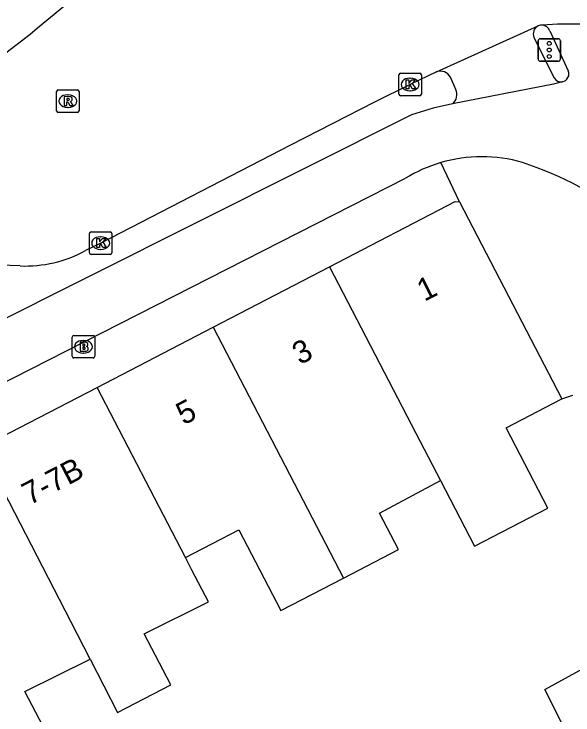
# Model space of a CAD drawing. Extents: x 158087 to 159494, y 382905 to 383981.
# Drawn here: x 159337.29 to 159362.13, y 383349.55 to 383380.72 of the extents above; entities that cross this region are included whole.
import ezdxf

# ---------------------------------------------------------------- set-up
doc = ezdxf.new("R2010")
doc.units = 0
for name, color, linetype in [('IMGEO_Brandkraan', 7, 'Continuous'), ('IMGEO_Fietspad_gesloten', 7, 'Continuous'), ('IMGEO_Kolk', 7, 'Continuous'), ('IMGEO_Pand', 7, 'Continuous'), ('IMGEO_Pand_nummerreeks', 7, 'Continuous'), ('IMGEO_Rijbaan_lokaal_gesloten', 7, 'Continuous'), ('IMGEO_Rioolput', 7, 'Continuous'), ('IMGEO_Verkeersregelinstallatiepaal', 7, 'Continuous'), ('IMGEO_Voetpad_open', 7, 'Continuous')]:
    doc.layers.add(name, color=color, linetype=linetype)

msp = doc.modelspace()

# ---------------------------------------------------------------- linework, layer by layer
at = {"layer": 'IMGEO_Brandkraan'}
for p, q in [((159339.871, 383365.497), (159339.871, 383366.349)), ((159339.946, 383366.423), (159340.798, 383366.423)), ((159340.359, 383366.203), (159340.384, 383366.203)), ((159340.872, 383366.349), (159340.872, 383365.497)), ((159340.382, 383365.643), (159340.357, 383365.643)), ((159340.798, 383365.423), (159339.946, 383365.423))]:
    msp.add_line(p, q, dxfattribs=at)
for points in [[(159339.871, 383365.497), (159339.871, 383366.349)], [(159339.946, 383366.423), (159340.798, 383366.423)], [(159340.219, 383366.123), (159340.219, 383365.723), (159340.432, 383365.723)], [(159340.45, 383366.123), (159340.219, 383366.123)], [(159340.872, 383366.349), (159340.872, 383365.497)], [(159340.398, 383366.042), (159340.344, 383366.042), (159340.344, 383365.966)], [(159340.344, 383365.966), (159340.397, 383365.966)], [(159340.406, 383365.89), (159340.344, 383365.89), (159340.344, 383365.809)], [(159340.344, 383365.809), (159340.406, 383365.809)], [(159340.798, 383365.423), (159339.946, 383365.423)]]:
    msp.add_lwpolyline(points, dxfattribs=at)
for centre, radius, start, end in [((159339.948, 383366.347), 0.0765, 91.552, 178.448), ((159339.948, 383366.347), 0.0765, 91.552, 178.448), ((159340.454, 383365.978), 0.145, 59.4692, 91.5367), ((159340.796, 383366.347), 0.0765, 1.552, 88.448), ((159340.796, 383366.347), 0.0765, 1.552, 88.448), ((159340.399, 383366.004), 0.0379, 267.8285, 90.9355), ((159340.407, 383365.849), 0.0404, 269.8759, 90.5077), ((159340.479, 383366.025), 0.0922, 285.5137, 58.1501), ((159340.484, 383365.833), 0.105, 301.3115, 78.989), ((159339.948, 383365.499), 0.0765, 181.552, 268.448), ((159339.948, 383365.499), 0.0765, 181.552, 268.448), ((159340.438, 383365.974), 0.251, 268.6676, 293.5347), ((159340.796, 383365.499), 0.0765, 271.552, 358.448), ((159340.796, 383365.499), 0.0765, 271.552, 358.448)]:
    msp.add_arc(centre, radius, start, end, dxfattribs=at)
for centre, major_axis, ratio, start_param, end_param in [((159340.358, 383365.923), (-0.387, 0.002), 0.722429, 4.712389, 7.853982), ((159340.383, 383365.923), (-0.39, 0.002), 0.717154, 1.570796, 4.712389)]:
    msp.add_ellipse(centre, major_axis=major_axis, ratio=ratio, start_param=start_param, end_param=end_param, dxfattribs=at)
at = {"layer": 'IMGEO_Fietspad_gesloten'}
for points in [[(159361.104, 383379.975), (159361.925, 383378.199)], [(159361.66, 383377.708), (159361.27, 383377.602), (159356.778, 383376.719)], [(159356.778, 383376.719), (159355.912, 383376.536), (159354.949, 383376.242), (159335.88, 383366.671), (159328.627, 383362.965)], [(159258.854, 383324.586), (159281.973, 383336.28), (159291.776, 383341.314), (159296.109, 383343.544), (159315.056, 383353.238), (159354.689, 383373.414)]]:
    msp.add_lwpolyline(points, dxfattribs=at)
for centre, radius, start, end in [((159360.74, 383379.84), 0.388, 20.3471, 83.607), ((159361.602, 383378.056), 0.353, 279.4409, 23.8463), ((159358.081, 383367.884), 6.488, 73.8421, 106.3158), ((159358.098, 383367.846), 6.528, 106.3679, 121.4758), ((159354.933, 383359.056), 15.853, 51.9116, 71.7931)]:
    msp.add_arc(centre, radius, start, end, dxfattribs=at)
at = {"layer": 'IMGEO_Kolk'}
for p, q in [((159354.396, 383377.161), (159354.396, 383378.013)), ((159354.471, 383378.087), (159355.323, 383378.087)), ((159355.397, 383378.013), (159355.397, 383377.161)), ((159354.884, 383377.867), (159354.909, 383377.867)), ((159355.323, 383377.087), (159354.471, 383377.087)), ((159354.907, 383377.307), (159354.882, 383377.307)), ((159340.639, 383370.106), (159340.639, 383370.958)), ((159340.714, 383371.032), (159341.566, 383371.032)), ((159341.127, 383370.812), (159341.152, 383370.812)), ((159341.64, 383370.958), (159341.64, 383370.106)), ((159341.15, 383370.252), (159341.125, 383370.252)), ((159341.566, 383370.032), (159340.714, 383370.032))]:
    msp.add_line(p, q, dxfattribs=at)
for points in [[(159354.396, 383377.161), (159354.396, 383378.013)], [(159354.471, 383378.087), (159355.323, 383378.087)], [(159355.397, 383378.013), (159355.397, 383377.161)], [(159354.717, 383377.787), (159354.84, 383377.787), (159354.84, 383377.636), (159354.97, 383377.787), (159355.134, 383377.787), (159354.988, 383377.636), (159355.141, 383377.387), (159354.989, 383377.387), (159354.904, 383377.551), (159354.84, 383377.484), (159354.84, 383377.387), (159354.717, 383377.387), (159354.717, 383377.787)], [(159355.323, 383377.087), (159354.471, 383377.087)], [(159340.639, 383370.106), (159340.639, 383370.958)], [(159340.714, 383371.032), (159341.566, 383371.032)], [(159341.64, 383370.958), (159341.64, 383370.106)], [(159340.96, 383370.732), (159341.083, 383370.732), (159341.083, 383370.581), (159341.213, 383370.732), (159341.377, 383370.732), (159341.231, 383370.581), (159341.384, 383370.332), (159341.232, 383370.332), (159341.147, 383370.496), (159341.083, 383370.429), (159341.083, 383370.332), (159340.96, 383370.332), (159340.96, 383370.732)], [(159341.566, 383370.032), (159340.714, 383370.032)]]:
    msp.add_lwpolyline(points, dxfattribs=at)
for centre, start, end in [((159354.473, 383378.011), 91.552, 178.448), ((159354.473, 383378.011), 91.552, 178.448), ((159355.321, 383378.011), 1.552, 88.448), ((159355.321, 383378.011), 1.552, 88.448), ((159354.473, 383377.163), 181.552, 268.448), ((159354.473, 383377.163), 181.552, 268.448), ((159355.321, 383377.163), 271.552, 358.448), ((159355.321, 383377.163), 271.552, 358.448), ((159340.716, 383370.956), 91.552, 178.448), ((159340.716, 383370.956), 91.552, 178.448), ((159341.564, 383370.956), 1.552, 88.448), ((159341.564, 383370.956), 1.552, 88.448), ((159340.716, 383370.108), 181.552, 268.448), ((159340.716, 383370.108), 181.552, 268.448), ((159341.564, 383370.108), 271.552, 358.448), ((159341.564, 383370.108), 271.552, 358.448)]:
    msp.add_arc(centre, 0.0765, start, end, dxfattribs=at)
for centre, major_axis, ratio, start_param, end_param in [((159354.883, 383377.587), (-0.387, 0.002), 0.722429, 4.712389, 7.853982), ((159354.908, 383377.587), (-0.39, 0.002), 0.717154, 1.570796, 4.712389), ((159341.126, 383370.532), (-0.387, 0.002), 0.722429, 4.712389, 7.853982), ((159341.151, 383370.532), (-0.39, 0.002), 0.717154, 1.570796, 4.712389)]:
    msp.add_ellipse(centre, major_axis=major_axis, ratio=ratio, start_param=start_param, end_param=end_param, dxfattribs=at)
at = {"layer": 'IMGEO_Pand'}
for points in [[(159351.309, 383369.477), (159356.896, 383372.376), (159357.09, 383372.367)], [(159357.09, 383372.367), (159361.638, 383363.6)], [(159346.143, 383366.797), (159351.309, 383369.477)], [(159351.309, 383369.477), (159355.154, 383362.076), (159356.246, 383359.97)], [(159340.977, 383364.117), (159346.143, 383366.797)], [(159346.143, 383366.797), (159351.935, 383355.639)], [(159335.811, 383361.438), (159340.977, 383364.117)], [(159344.905, 383356.551), (159340.977, 383364.117)], [(159356.246, 383359.97), (159357.757, 383357.058), (159361.023, 383358.752), (159359.171, 383362.32), (159361.638, 383363.6)], [(159340.665, 383352.037), (159339.805, 383353.703), (159335.811, 383361.438)], [(159351.935, 383355.639), (159354.374, 383356.904), (159353.53, 383358.53), (159356.246, 383359.97)], [(159344.905, 383356.551), (159347.285, 383357.784), (159349.147, 383354.193), (159351.935, 383355.639)], [(159340.665, 383352.037), (159341.892, 383349.66), (159344.254, 383350.886), (159343.076, 383353.156), (159345.925, 383354.585), (159345.197, 383355.987), (159344.905, 383356.551)], [(159362.738, 383346.991), (159360.878, 383350.682), (159364.86, 383352.86), (159366.366, 383348.178)], [(159336.421, 383347.615), (159336.457, 383347.545), (159338.738, 383348.729), (159337.773, 383350.589), (159340.665, 383352.037)]]:
    msp.add_lwpolyline(points, dxfattribs=at)
at = {"layer": 'IMGEO_Rijbaan_lokaal_gesloten'}
for points in [[(159328.746, 383373.944), (159330.563, 383374.892), (159332.342, 383375.909), (159334.081, 383376.994), (159335.42, 383377.894), (159336.729, 383378.837), (159338.008, 383379.822), (159338.337, 383380.11), (159339.321, 383380.922), (159340.295, 383381.744), (159341.26, 383382.577)], [(159356.064, 383378.151), (159360.591, 383380.192)], [(159356.064, 383378.151), (159354.897, 383377.587), (159353.318, 383376.792), (159349.582, 383374.894), (159341.14, 383370.532), (159340.468, 383370.201)], [(159337.553, 383369.518), (159333.549, 383369.66)]]:
    msp.add_lwpolyline(points, dxfattribs=at)
for centre, radius, start, end in [((159360.743, 383379.892), 0.337, 83.2162, 116.8679), ((159362.102, 383361.508), 18.765, 83.215, 94.0309), ((159337.786, 383375.085), 5.572, 267.6028, 298.7709)]:
    msp.add_arc(centre, radius, start, end, dxfattribs=at)
at = {"layer": 'IMGEO_Rioolput'}
for p, q in [((159339.254, 383377.345), (159340.106, 383377.345)), ((159339.179, 383376.419), (159339.179, 383377.271)), ((159339.667, 383377.125), (159339.692, 383377.125)), ((159340.18, 383377.271), (159340.18, 383376.419)), ((159339.69, 383376.565), (159339.665, 383376.565)), ((159340.106, 383376.345), (159339.254, 383376.345))]:
    msp.add_line(p, q, dxfattribs=at)
for points in [[(159339.254, 383377.345), (159340.106, 383377.345)], [(159339.179, 383376.419), (159339.179, 383377.271)], [(159339.768, 383377.043), (159339.516, 383377.045), (159339.516, 383376.645)], [(159340.18, 383377.271), (159340.18, 383376.419)], [(159339.516, 383376.645), (159339.64, 383376.645), (159339.64, 383376.807), (159339.651, 383376.807)], [(159339.694, 383376.964), (159339.64, 383376.964), (159339.64, 383376.883)], [(159339.64, 383376.883), (159339.692, 383376.883)], [(159339.698, 383376.778), (159339.769, 383376.645), (159339.909, 383376.645), (159339.844, 383376.771)], [(159340.106, 383376.345), (159339.254, 383376.345)]]:
    msp.add_lwpolyline(points, dxfattribs=at)
for centre, radius, start, end in [((159339.256, 383377.269), 0.0765, 91.552, 178.448), ((159339.256, 383377.269), 0.0765, 91.552, 178.448), ((159340.104, 383377.269), 0.0765, 1.552, 88.448), ((159340.104, 383377.269), 0.0765, 1.552, 88.448), ((159339.767, 383376.933), 0.109, 350.3612, 89.416), ((159339.65, 383376.754), 0.0533, 26.0293, 88.6989), ((159339.676, 383377.072), 0.19, 274.7715, 282.9687), ((159339.7, 383376.868), 0.0964, 77.0061, 93.1865), ((159339.714, 383376.925), 0.0378, 276.6634, 79.6772), ((159339.765, 383376.933), 0.112, 277.5842, 350.9817), ((159339.749, 383376.718), 0.108, 29.5134, 73.7905), ((159339.256, 383376.421), 0.0765, 181.552, 268.448), ((159339.256, 383376.421), 0.0765, 181.552, 268.448), ((159340.104, 383376.421), 0.0765, 271.552, 358.448), ((159340.104, 383376.421), 0.0765, 271.552, 358.448)]:
    msp.add_arc(centre, radius, start, end, dxfattribs=at)
for centre, major_axis, ratio, start_param, end_param in [((159339.666, 383376.845), (-0.387, 0.002), 0.722429, 4.712389, 7.853982), ((159339.691, 383376.845), (-0.39, 0.002), 0.717154, 1.570796, 4.712389)]:
    msp.add_ellipse(centre, major_axis=major_axis, ratio=ratio, start_param=start_param, end_param=end_param, dxfattribs=at)
at = {"layer": 'IMGEO_Verkeersregelinstallatiepaal'}
for p, q in [((159360.684, 383379.621), (159361.474, 383379.621)), ((159361.474, 383379.621), (159360.684, 383379.621)), ((159360.584, 383378.721), (159360.584, 383379.521)), ((159360.584, 383379.521), (159360.584, 383378.721)), ((159361.574, 383379.521), (159361.574, 383378.721)), ((159361.574, 383378.721), (159361.574, 383379.521)), ((159361.474, 383378.621), (159360.684, 383378.621)), ((159360.684, 383378.621), (159361.474, 383378.621))]:
    msp.add_line(p, q, dxfattribs=at)
for centre in [(159361.079, 383379.411), (159361.079, 383379.121), (159361.079, 383378.831)]:
    msp.add_circle(centre, 0.085, dxfattribs=at)
for centre, start, end in [((159360.684, 383379.521), 90, 180), ((159360.684, 383379.521), 90, 180), ((159361.474, 383379.521), 0, 90), ((159361.474, 383379.521), 360, 90), ((159360.684, 383378.721), 180, 270), ((159360.684, 383378.721), 180, 270), ((159361.474, 383378.721), 270, 0), ((159361.474, 383378.721), 270, 0)]:
    msp.add_arc(centre, 0.1, start, end, dxfattribs=at)
at = {"layer": 'IMGEO_Voetpad_open'}
for points in [[(159360.391, 383379.681), (159361.299, 383377.874)], [(159356.925, 383377.366), (159356.687, 383377.914)], [(159357.09, 383372.367), (159356.258, 383374.11)], [(159361.638, 383363.6), (159362.134, 383363.774)]]:
    msp.add_lwpolyline(points, dxfattribs=at)
for centre, radius, start, end in [((159360.791, 383379.819), 0.423, 118.2087, 199.0416), ((159356.228, 383377.644), 0.533, 30.4738, 107.8708), ((159361.593, 383378.037), 0.336, 209.0228, 281.588), ((159356.427, 383377.139), 0.548, 309.9043, 24.4948)]:
    msp.add_arc(centre, radius, start, end, dxfattribs=at)

# ---------------------------------------------------------------- texts
at = {"layer": 'IMGEO_Pand_nummerreeks'}
for s, rotation, p in [('1', 26.5623, (159355.521, 383367.916)), ('3', 27.4218, (159349.991, 383365.099)), ('5', 27.4192, (159344.826, 383362.419)), ('7-7B', 27.4103, (159337.973, 383358.864))]:
    msp.add_text(s, height=1, rotation=rotation, dxfattribs=at).set_placement(p)

doc.saveas('drawing.dxf')
